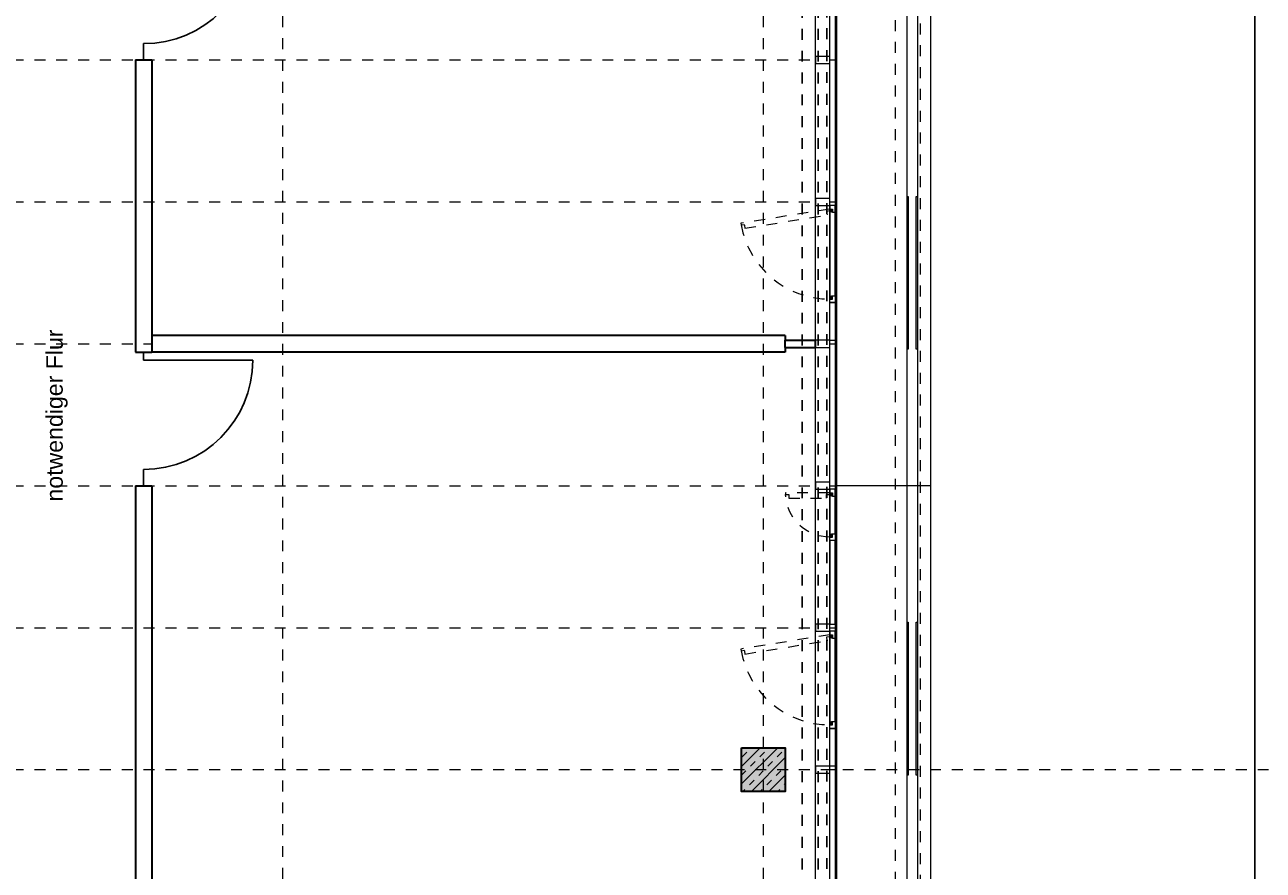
# Model space of a CAD drawing. Header units: metres. Extents: x -13 to 93, y -119 to 25.
# Tile 385 of 656: x 34 to 46, y -48 to -40. Entities that reach past the tile are written whole.
import ezdxf

# ---------------------------------------------------------------- set-up
doc = ezdxf.new("R2010")
doc.units = ezdxf.units.M
doc.header["$LTSCALE"] = 0.00508
doc.header["$PDMODE"] = 1
doc.header["$PDSIZE"] = -2
for name, pattern in [('STYLE_05', [0.19684, 0.069505, -0.127335]), ('STYLE_06', [1.0537, 0.590515, -0.19684, 0.069505, -0.19684]), ('STYLE_11', [0.393677, 0.196838, -0.196838]), ('STYLE_14', [0.250778, 0.07164, -0.179138])]:
    doc.linetypes.add(name, pattern=pattern)
doc.layers.get('0').update_dxf_attribs({"lineweight": 18})
for name, color, linetype, lineweight in [('3-3-0 AW Fassade', 7, 'Continuous', 18), ('3-3-4 AFenster', 7, 'Continuous', 25), ('3-3-8 Sonnenschutz', 7, 'Continuous', 18), ('3-4-0-2 IW GK', 7, 'Continuous', 35), ('3-4-0-5 Trennwand', 7, 'Continuous', 35), ('3-4-3-1 IStützenBeton', 7, 'Continuous', 35), ('3-4-4 ITüren', 7, 'Continuous', 25), ('3-5-1-2 DeckenSprung VED', 7, 'STYLE_11', 25), ('3-5-9 DeckenSonstig VED', 7, 'STYLE_11', 25), ('Ans-Kante', 7, 'Continuous', 18), ('Bemaßung', 7, 'Continuous', 18), ('Plan-Achse', 1, 'STYLE_06', 18), ('Plan-Achsen-Fassade', 1, 'STYLE_06', 18), ('Plan-Text-Hinweis', 7, 'Continuous', 13)]:
    doc.layers.add(name, color=color, linetype=linetype, lineweight=lineweight)
doc.layers.get('0').freeze()
doc.styles.add('Arial', font='ARIAL.TTF')
doc.dimstyles.new('MTZ_200', dxfattribs={"dimtxt": 0.075762, "dimasz": 0.000706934, "dimexe": 0.001, "dimexo": 0.003, "dimgap": 0.0001, "dimtad": 1, "dimdec": 4, "dimzin": 11, "dimtxsty": 'Arial', "dimblk": 'VW_SLASH', "dimcen": 0, "dimdle": 0.001, "dimazin": 0, "dimtfac": 1, "dimtdec": 4, "dimtix": 1, "dimtmove": 0, "dimatfit": 0, "dimldrblk": 'VW_FILLEDARROW', "dimfxl": 0, "dimfrac": 2, "dimtolj": 1, "dimtzin": 11, "dimarcsym": 0})

# ---------------------------------------------------------------- blocks, each defined once
blk = doc.blocks.new('TÜR_1.00 in 1.30 Feld')
at = {"layer": '3-4-4 ITüren', "linetype": 'Continuous', "lineweight": 5}
for p in [(0, 0), (1.225, 0)]:
    blk.add_point(p, dxfattribs=at)
blk.add_wipeout([(0.075, 1), (0.124, 0.999), (0.173, 0.995), (0.222, 0.989), (0.27, 0.981), (0.318, 0.97), (0.365, 0.957), (0.412, 0.942), (0.458, 0.924), (0.503, 0.904), (0.546, 0.882), (0.589, 0.858), (0.631, 0.831), (0.671, 0.803), (0.709, 0.773), (0.747, 0.741), (0.782, 0.707), (0.816, 0.672), (0.848, 0.634), (0.878, 0.596), (0.906, 0.556), (0.933, 0.514), (0.957, 0.471), (0.979, 0.428), (0.999, 0.383), (1.017, 0.337), (1.032, 0.29), (1.045, 0.243), (1.056, 0.195), (1.064, 0.147), (1.07, 0.098), (1.074, 0.049), (1.075, 0), (0.075, 0)]).dxf.layer = '3-4-4 ITüren'
at = {"layer": '3-4-4 ITüren'}
for p, q in [((0.075, 0), (0.075, 1)), ((0.075, 0), (0, 0)), ((1.225, 0), (1.075, 0))]:
    blk.add_line(p, q, dxfattribs=at)
blk.add_arc((0.075, 0), 1, 0, 90, dxfattribs=at)
blk = doc.blocks.new('S_Profil_Fassade_Büro')
at = {"layer": '3-3-0 AW Fassade', "color": 7}
blk.add_line((-0.132, 0), (-0.195, 0), dxfattribs=at)
for points in [[(-0.195, 0.0325), (-0.182, 0.0325), (-0.182, -0.0325), (-0.195, -0.0325)], [(-0.132, 0.0325), (0, 0.0325), (0, -0.0325), (-0.132, -0.0325)]]:
    blk.add_lwpolyline(points, close=True, dxfattribs=at)
blk = doc.blocks.new('S_Fenster_GR_Feld')
at = {"layer": '3-3-0 AW Fassade', "color": 7}
blk.add_lwpolyline([(-0.05, 1.268), (0, 1.268), (0, 0.922), (-0.05, 0.922)], close=True, dxfattribs=at)
at = {"color": 7}
blk.add_wipeout([(-0.05, 0.095), (-0.025, 0.095), (-0.015, 0.095), (-0.015, 0.065), (0, 0.065), (0, 0.89), (-0.015, 0.89), (-0.015, 0.86), (-0.025, 0.86), (-0.05, 0.86)], dxfattribs=at).dxf.layer = '3-3-0 AW Fassade'
at = {"layer": '3-3-0 AW Fassade', "color": 7}
blk.add_lwpolyline([(-0.05, 0.095), (-0.025, 0.095), (-0.015, 0.095), (-0.015, 0.065), (0, 0.065), (0, 0.89), (-0.015, 0.89), (-0.015, 0.86), (-0.025, 0.86), (-0.05, 0.86)], close=True, dxfattribs=at)
at = {"color": 7}
for points in [[(-0.025, 0.86), (-0.05, 0.86), (-0.05, 0.922), (0, 0.922), (0, 0.89), (-0.025, 0.89)], [(-0.025, 0.095), (-0.05, 0.095), (-0.05, 0.033), (0, 0.033), (0, 0.065), (-0.025, 0.065)]]:
    blk.add_wipeout(points, dxfattribs=at).dxf.layer = '3-3-0 AW Fassade'
at = {"layer": '3-3-0 AW Fassade', "color": 7}
for points in [[(-0.025, 0.86), (-0.05, 0.86), (-0.05, 0.922), (0, 0.922), (0, 0.89), (-0.025, 0.89)], [(-0.025, 0.095), (-0.05, 0.095), (-0.05, 0.033), (0, 0.033), (0, 0.065), (-0.025, 0.065)]]:
    blk.add_lwpolyline(points, close=True, dxfattribs=at)
at = {"layer": '3-3-0 AW Fassade', "color": 7, "linetype": 'STYLE_05'}
blk.add_lwpolyline([(0.022, 0.119), (0.026, 0.094), (0.027, 0.085), (-0.002, 0.08), (0, 0.065), (0.815, 0.196), (0.812, 0.211), (0.783, 0.206), (0.781, 0.216), (0.777, 0.241)], close=True, dxfattribs=at)
at = {"layer": '3-3-0 AW Fassade', "color": 7, "linetype": 'STYLE_05', "lineweight": 18}
blk.add_arc((0, 0.065), 0.825, 10.1831, 90, dxfattribs=at)
blk = doc.blocks.new('*U453')
at = {"layer": 'Ans-Kante', "color": 8, "linetype": 'Continuous'}
for p, q in [((54.78, -47.404), (54.78, -21.734)), ((54.873, -21.734), (54.873, -47.404))]:
    blk.add_line(p, q, dxfattribs=at)
blk = doc.blocks.new('*U473')
at = {"layer": 'Ans-Kante', "color": 7, "linetype": 'Continuous'}
blk.add_line((54.994, -21.654), (54.994, -47.484), dxfattribs=at)
blk = doc.blocks.new('Stütze Fassade')
at = {"layer": '3-4-3-1 IStützenBeton', "linetype": 'Continuous', "lineweight": 0}
blk.add_hatch(color=255, dxfattribs=at).paths.add_polyline_path([(-0.2, 0.2), (0.2, 0.2), (0.2, -0.2), (-0.2, -0.2)])
at = {"layer": '3-4-3-1 IStützenBeton', "linetype": 'Continuous', "lineweight": 13}
h = blk.add_hatch(dxfattribs=at)
h.set_pattern_fill('STAHLBETON_1_50', style=0, pattern_type=2)
h.set_pattern_definition([(45, (0, 0), (0.16, 0), []), (45, (0.08, 0), (0.16, 0), [0.06, -0.06])])
h.paths.add_polyline_path([(-0.2, 0.2), (0.2, 0.2), (0.2, -0.2), (-0.2, -0.2)])
at = {"layer": '3-4-3-1 IStützenBeton'}
blk.add_lwpolyline([(-0.2, 0.2), (0.2, 0.2), (0.2, -0.2), (-0.2, -0.2)], close=True, dxfattribs=at)
blk = doc.blocks.new('VW_SLASH')
at = {"color": 0, "linetype": 'ByBlock', "lineweight": -2}
blk.add_line((0, 0), (-1, 0), dxfattribs=at)
at = {"color": 0, "linetype": 'ByBlock', "lineweight": 20}
blk.add_line((0, 0), (0, 0), dxfattribs=at)
blk = doc.blocks.new('*D630')
at = {"layer": 'Bemaßung', "color": 0, "lineweight": -2}
for p, q in [((40.843, -28.915), (45.551, -28.915)), ((45.55, -54.084), (45.55, -28.916)), ((40.843, -54.085), (45.551, -54.085))]:
    blk.add_line(p, q, dxfattribs=at)
at = {"layer": 'Defpoints', "color": 0, "lineweight": 0}
for p in [(40.84, -28.915), (45.55, -28.915), (40.84, -54.085)]:
    blk.add_point(p, dxfattribs=at)
at = {"layer": 'Bemaßung', "color": 0, "lineweight": -2, "xscale": 0.00070693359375, "yscale": 0.00070693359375, "zscale": 0.00070693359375}
for p, rotation in [((45.55, -28.915), 90), ((45.55, -54.085), 270)]:
    blk.add_blockref('VW_SLASH', p, dxfattribs=dict(at, rotation=rotation))
at = {"layer": 'Bemaßung', "color": 0, "insert": (45.544, -41.5), "char_height": 0.00227, "attachment_point": 5, "rotation": 90, "style": 'Arial'}
blk.add_mtext('\\A1;1258,5m', dxfattribs=at)
blk = doc.blocks.new('VW_FILLEDARROW')
at = {"color": 0, "lineweight": -2}
blk.add_solid([(0, 0), (0, 0), (0, 0)], dxfattribs=at)
blk = doc.blocks.new('*D639')
at = {"layer": 'Bemaßung', "color": 0, "lineweight": -2}
for p, q in [((41.658, -28.915), (45.901, -28.915)), ((45.9, -54.084), (45.9, -28.916)), ((41.658, -54.085), (45.901, -54.085))]:
    blk.add_line(p, q, dxfattribs=at)
at = {"layer": 'Defpoints', "color": 0, "lineweight": 0}
for p in [(41.655, -28.915), (45.9, -28.915), (41.655, -54.085)]:
    blk.add_point(p, dxfattribs=at)
at = {"layer": 'Bemaßung', "color": 0, "lineweight": -2, "xscale": 0.00070693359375, "yscale": 0.00070693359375, "zscale": 0.00070693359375}
for p, rotation in [((45.9, -28.915), 90), ((45.9, -54.085), 270)]:
    blk.add_blockref('VW_SLASH', p, dxfattribs=dict(at, rotation=rotation))
at = {"layer": 'Bemaßung', "color": 0, "insert": (45.894, -41.5), "char_height": 0.00227, "attachment_point": 5, "rotation": 90, "style": 'Arial'}
blk.add_mtext('\\A1;1258,5m', dxfattribs=at)
blk = doc.blocks.new('*D684')
at = {"layer": 'Bemaßung', "color": 0, "lineweight": -2}
for p, q in [((43.303, 0.325), (46.601, 0.325)), ((46.6, 0.324), (46.6, -112.074)), ((42.993, -112.075), (46.601, -112.075))]:
    blk.add_line(p, q, dxfattribs=at)
at = {"layer": 'Defpoints', "color": 0, "lineweight": 0}
for p in [(43.3, 0.325), (42.99, -112.075), (46.6, -112.075)]:
    blk.add_point(p, dxfattribs=at)
at = {"layer": 'Bemaßung', "color": 0, "lineweight": -2, "xscale": 0.00070693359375, "yscale": 0.00070693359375, "zscale": 0.00070693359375}
for p, rotation in [((46.6, 0.325), 90), ((46.6, -112.075), 270)]:
    blk.add_blockref('VW_SLASH', p, dxfattribs=dict(at, rotation=rotation))
at = {"layer": 'Bemaßung', "color": 0, "insert": (46.589, -55.875), "char_height": 0.00227, "attachment_point": 5, "rotation": 90, "style": 'Arial'}
blk.add_mtext('\\A1;5620m', dxfattribs=at)
blk = doc.blocks.new('*D701')
at = {"layer": 'Bemaßung', "color": 0, "lineweight": -2}
for p, q in [((40.843, -28.915), (45.551, -28.915)), ((45.55, -54.084), (45.55, -28.916)), ((40.843, -54.085), (45.551, -54.085))]:
    blk.add_line(p, q, dxfattribs=at)
at = {"layer": 'Defpoints', "color": 0, "lineweight": 0}
for p in [(40.84, -28.915), (45.55, -28.915), (40.84, -54.085)]:
    blk.add_point(p, dxfattribs=at)
at = {"layer": 'Bemaßung', "color": 0, "lineweight": -2, "xscale": 0.00070693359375, "yscale": 0.00070693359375, "zscale": 0.00070693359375}
for p, rotation in [((45.55, -28.915), 90), ((45.55, -54.085), 270)]:
    blk.add_blockref('VW_SLASH', p, dxfattribs=dict(at, rotation=rotation))
at = {"layer": 'Bemaßung', "color": 0, "insert": (45.544, -41.5), "char_height": 0.00227, "attachment_point": 5, "rotation": 90, "style": 'Arial'}
blk.add_mtext('\\A1;1258,5m', dxfattribs=at)
blk = doc.blocks.new('*D707')
at = {"layer": 'Bemaßung', "color": 0, "lineweight": -2}
for p, q in [((41.658, -28.915), (45.901, -28.915)), ((45.9, -54.084), (45.9, -28.916)), ((41.658, -54.085), (45.901, -54.085))]:
    blk.add_line(p, q, dxfattribs=at)
at = {"layer": 'Defpoints', "color": 0, "lineweight": 0}
for p in [(41.655, -28.915), (45.9, -28.915), (41.655, -54.085)]:
    blk.add_point(p, dxfattribs=at)
at = {"layer": 'Bemaßung', "color": 0, "lineweight": -2, "xscale": 0.00070693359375, "yscale": 0.00070693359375, "zscale": 0.00070693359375}
for p, rotation in [((45.9, -28.915), 90), ((45.9, -54.085), 270)]:
    blk.add_blockref('VW_SLASH', p, dxfattribs=dict(at, rotation=rotation))
at = {"layer": 'Bemaßung', "color": 0, "insert": (45.894, -41.5), "char_height": 0.00227, "attachment_point": 5, "rotation": 90, "style": 'Arial'}
blk.add_mtext('\\A1;1258,5m', dxfattribs=at)
blk = doc.blocks.new('*D1240')
at = {"layer": 'Bemaßung', "color": 0, "lineweight": -2}
for p, q in [((42.193, -28.585), (46.251, -28.585)), ((46.25, -54.414), (46.25, -28.586)), ((42.193, -54.415), (46.251, -54.415))]:
    blk.add_line(p, q, dxfattribs=at)
at = {"layer": 'Defpoints', "color": 0, "lineweight": 0}
for p in [(42.19, -28.585), (46.25, -28.585), (42.19, -54.415)]:
    blk.add_point(p, dxfattribs=at)
at = {"layer": 'Bemaßung', "color": 0, "lineweight": -2, "xscale": 0.00070693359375, "yscale": 0.00070693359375, "zscale": 0.00070693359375}
for p, rotation in [((46.25, -28.585), 90), ((46.25, -54.415), 270)]:
    blk.add_blockref('VW_SLASH', p, dxfattribs=dict(at, rotation=rotation))
at = {"layer": 'Bemaßung', "color": 0, "insert": (46.244, -41.5), "char_height": 0.00227, "attachment_point": 5, "rotation": 90, "style": 'Arial'}
blk.add_mtext('\\A1;1291,5m', dxfattribs=at)
blk = doc.blocks.new('*D1248')
at = {"layer": 'Bemaßung', "color": 0, "lineweight": -2}
for p, q in [((42.193, -28.585), (46.251, -28.585)), ((46.25, -54.414), (46.25, -28.586)), ((42.193, -54.415), (46.251, -54.415))]:
    blk.add_line(p, q, dxfattribs=at)
at = {"layer": 'Defpoints', "color": 0, "lineweight": 0}
for p in [(42.19, -28.585), (46.25, -28.585), (42.19, -54.415)]:
    blk.add_point(p, dxfattribs=at)
at = {"layer": 'Bemaßung', "color": 0, "lineweight": -2, "xscale": 0.00070693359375, "yscale": 0.00070693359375, "zscale": 0.00070693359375}
for p, rotation in [((46.25, -28.585), 90), ((46.25, -54.415), 270)]:
    blk.add_blockref('VW_SLASH', p, dxfattribs=dict(at, rotation=rotation))
at = {"layer": 'Bemaßung', "color": 0, "insert": (46.244, -41.5), "char_height": 0.00227, "attachment_point": 5, "rotation": 90, "style": 'Arial'}
blk.add_mtext('\\A1;1291,5m', dxfattribs=at)
blk = doc.blocks.new('S_Fenster_GR_Feld_klein')
at = {"layer": '3-3-0 AW Fassade', "color": 7}
blk.add_lwpolyline([(-0.05, 1.2675), (0, 1.2675), (0, 0.9225), (-0.05, 0.9225)], close=True, dxfattribs=at)
at = {"color": 7}
blk.add_wipeout([(-0.025, 0.86), (-0.05, 0.86), (-0.05, 0.7975), (0, 0.7975), (0, 0.83), (-0.025, 0.83)], dxfattribs=at).dxf.layer = '3-3-0 AW Fassade'
at = {"layer": '3-3-0 AW Fassade', "color": 7}
blk.add_lwpolyline([(-0.025, 0.86), (-0.05, 0.86), (-0.05, 0.7975), (0, 0.7975), (0, 0.83), (-0.025, 0.83)], close=True, dxfattribs=at)
at = {"layer": '3-3-0 AW Fassade', "color": 7, "linetype": 'STYLE_05', "lineweight": 18}
blk.add_arc((0, 1.235), 0.405, 270, 357.8789, dxfattribs=at)
at = {"color": 7}
blk.add_wipeout([(-0.05, 1.205), (-0.015, 1.205), (-0.015, 1.235), (0, 1.235), (0, 0.83), (-0.015, 0.83), (-0.015, 0.86), (-0.05, 0.86)], dxfattribs=at).dxf.layer = '3-3-0 AW Fassade'
at = {"layer": '3-3-0 AW Fassade', "color": 7}
blk.add_lwpolyline([(-0.05, 1.205), (-0.015, 1.205), (-0.015, 1.235), (0, 1.235), (0, 0.83), (-0.015, 0.83), (-0.015, 0.86), (-0.05, 0.86)], close=True, dxfattribs=at)
at = {"color": 7}
blk.add_wipeout([(-0.025, 1.205), (-0.05, 1.205), (-0.05, 1.2675), (0, 1.2675), (0, 1.235), (-0.025, 1.235)], dxfattribs=at).dxf.layer = '3-3-0 AW Fassade'
at = {"color": 7, "lineweight": 18}
blk.add_wipeout([(-0.05, 0.7975), (0, 0.7975), (0, 0.0325), (-0.05, 0.0325)], dxfattribs=at).dxf.layer = '3-3-0 AW Fassade'
at = {"layer": '3-3-0 AW Fassade', "color": 7}
blk.add_lwpolyline([(-0.025, 1.205), (-0.05, 1.205), (-0.05, 1.2675), (0, 1.2675), (0, 1.235), (-0.025, 1.235)], close=True, dxfattribs=at)
at = {"layer": '3-3-0 AW Fassade', "color": 7, "linetype": 'STYLE_05'}
blk.add_lwpolyline([(0.03, 1.185), (0.03, 1.22), (0, 1.22), (0, 1.235), (0.405, 1.235), (0.405, 1.22), (0.375, 1.22), (0.375, 1.185)], close=True, dxfattribs=at)
at = {"layer": '3-3-0 AW Fassade', "color": 7, "lineweight": 18}
blk.add_lwpolyline([(-0.05, 0.7975), (0, 0.7975), (0, 0.0325), (-0.05, 0.0325)], close=True, dxfattribs=at)

msp = doc.modelspace()

# ---------------------------------------------------------------- hatches: boundary and pattern name
at = {"layer": '3-3-8 Sonnenschutz', "linetype": 'Continuous', "lineweight": 0}
for color, points in [(41, [(42.376, -41.45), (42.376, -42.85), (42.366, -42.85), (42.366, -41.45)]), (21, [(42.459, -41.45), (42.459, -42.85), (42.449, -42.85), (42.449, -41.45)]), (41, [(42.376, -45.35), (42.376, -46.75), (42.366, -46.75), (42.366, -45.35)]), (21, [(42.459, -45.35), (42.459, -46.75), (42.449, -46.75), (42.449, -45.35)])]:
    msp.add_hatch(color=color, dxfattribs=at).paths.add_polyline_path(points)

# ---------------------------------------------------------------- linework, layer by layer
at = {"layer": '3-3-0 AW Fassade'}
msp.add_lwpolyline([(41.657, -28.915), (41.707, -28.915), (41.707, -54.085), (41.657, -54.085)], close=True, dxfattribs=at)
at = {"layer": '3-3-8 Sonnenschutz', "color": 7, "linetype": 'Continuous', "lineweight": 18}
for points in [[(42.376, -41.45), (42.376, -42.85), (42.366, -42.85), (42.366, -41.45)], [(42.459, -41.45), (42.459, -42.85), (42.449, -42.85), (42.449, -41.45)], [(42.376, -45.35), (42.376, -46.75), (42.366, -46.75), (42.366, -45.35)], [(42.459, -45.35), (42.459, -46.75), (42.449, -46.75), (42.449, -45.35)]]:
    msp.add_lwpolyline(points, close=True, dxfattribs=at)
at = {"layer": '3-4-0-5 Trennwand'}
for p, q in [((35.3, -40.2), (35.3, -42.875)), ((35.3, -40.2), (35.45, -40.2)), ((35.45, -40.2), (35.45, -42.875)), ((35.3, -42.875), (35.45, -42.875)), ((35.3, -44.1), (35.3, -49.375)), ((35.3, -44.1), (35.45, -44.1)), ((35.45, -44.1), (35.45, -49.375))]:
    msp.add_line(p, q, dxfattribs=at)
at = {"layer": 'Ans-Kante', "color": 8, "linetype": 'Continuous'}
msp.add_line((41.72, -29.01), (41.72, -54.05), dxfattribs=at)
at = {"layer": 'Ans-Kante', "color": 8}
msp.add_line((42.58, -44.1), (41.72, -44.1), dxfattribs=at)
at = {"layer": 'Ans-Kante', "linetype": 'STYLE_14'}
msp.add_lwpolyline([(42.259, -28.665), (42.484, -28.665), (42.484, -54.335), (42.259, -54.335)], close=True, dxfattribs=at)
at = {"layer": 'Plan-Achsen-Fassade', "color": 9}
for p, q in [((27.575, -40.2), (41.525, -40.2)), ((27.575, -41.5), (41.525, -41.5)), ((27.575, -42.8), (41.525, -42.8)), ((27.575, -44.1), (41.525, -44.1)), ((27.575, -45.4), (41.525, -45.4))]:
    msp.add_line(p, q, dxfattribs=at)

# ---------------------------------------------------------------- block references
at = {"layer": '3-3-0 AW Fassade', "color": 7, "xscale": -1}
for p in [(41.525, -40.2), (41.525, -41.5), (41.525, -44.1), (41.525, -45.4), (41.525, -46.7)]:
    msp.add_blockref('S_Profil_Fassade_Büro', p, dxfattribs=at)
at = {"layer": 'Ans-Kante', "color": 8}
msp.add_blockref('*U453', (-12.41363701, -6.93135892), dxfattribs=at)

# ---------------------------------------------------------------- texts
at = {"layer": 'Plan-Text-Hinweis', "insert": (34.48251442, -44.24480977), "char_height": 0.1515245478, "attachment_point": 1, "rotation": 90, "line_spacing_factor": 0.967741, "style": 'Arial'}
msp.add_mtext('{\\C7;\\lnotwendiger Flur}', dxfattribs=at)

# ---------------------------------------------------------------- dimensions: what is measured, and where the dimension line sits
at = {"layer": 'Bemaßung'}
for base, p1, p2, override, picture, middle in [((46.6, -112.075), (43.3, 0.325), (42.99, -112.075), {"dimtxt": 0.002273, "dimgap": 0.01, "dimdec": 3, "dimlfac": 50, "dimpost": '<>m', "dimtxsty": 'Arial', "dimtmove": 2}, '*D684', (46.58883953, -55.875)), ((46.25, -28.585), (42.1899991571, -54.415), (42.1899991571, -28.585), {"dimtxt": 0.002273, "dimgap": 0.005, "dimdec": 8, "dimlfac": 50, "dimpost": '<>m', "dimtxsty": 'Arial', "dimtmove": 2}, '*D1240', (46.2436341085, -41.5)), ((46.25, -28.585), (42.1899991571, -54.415), (42.1899991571, -28.585), {"dimtxt": 0.002273, "dimgap": 0.005, "dimdec": 8, "dimlfac": 50, "dimpost": '<>m', "dimtxsty": 'Arial', "dimtmove": 2}, '*D1248', (46.2436341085, -41.5))]:
    dim = msp.add_linear_dim(base=base, p1=p1, p2=p2, angle=90, dimstyle='MTZ_200', override=override, dxfattribs=at)
    dim.commit()
    dim.dimension.update_dxf_attribs({"geometry": picture, "text_midpoint": middle})

# ---------------------------------------------------------------- next in the draw order: block references
at = {"layer": '3-4-4 ITüren', "color": 7, "rotation": -90}
for p in [(35.375, -38.975), (35.375, -42.875)]:
    msp.add_blockref('TÜR_1.00 in 1.30 Feld', p, dxfattribs=at)

# ---------------------------------------------------------------- next in the draw order: wipeouts: each hides what was drawn before it
at = {"lineweight": 5}
msp.add_wipeout([(41.25, -42.725), (41.25, -42.875), (35.45, -42.875), (35.45, -42.725)], dxfattribs=at).dxf.layer = '3-4-0-2 IW GK'

# ---------------------------------------------------------------- next in the draw order: linework, layer by layer
at = {"layer": '3-4-0-2 IW GK'}
for p, q in [((35.45, -42.725), (35.45, -42.875)), ((41.25, -42.725), (35.45, -42.725)), ((41.25, -42.725), (41.25, -42.875)), ((41.25, -42.875), (35.45, -42.875))]:
    msp.add_line(p, q, dxfattribs=at)
at = {"layer": 'Plan-Achse'}
msp.add_line((36.65, -118.5), (36.65, 6.75), dxfattribs=at)

# ---------------------------------------------------------------- next in the draw order: wipeouts: each hides what was drawn before it
at = {"lineweight": 5}
msp.add_wipeout([(41.25, -42.8325), (41.25, -42.7675), (41.525, -42.7675), (41.525, -42.8325)], dxfattribs=at).dxf.layer = '3-4-0-2 IW GK'

# ---------------------------------------------------------------- next in the draw order: linework, layer by layer
at = {"layer": '3-4-0-2 IW GK'}
for p, q in [((41.25, -42.7675), (41.525, -42.7675)), ((41.25, -42.8325), (41.25, -42.7675)), ((41.25, -42.8325), (41.525, -42.8325)), ((41.525, -42.8325), (41.525, -42.7675))]:
    msp.add_line(p, q, dxfattribs=at)
at = {"layer": 'Ans-Kante', "color": 8, "linetype": 'Continuous'}
msp.add_line((41.525, -54.05), (41.525, -29.01), dxfattribs=at)

# ---------------------------------------------------------------- next in the draw order: block references
at = {"layer": '3-3-0 AW Fassade', "color": 7, "xscale": -1}
msp.add_blockref('S_Profil_Fassade_Büro', (41.525, -42.8), dxfattribs=at)

# ---------------------------------------------------------------- next in the draw order: block references
at = {"layer": '3-3-0 AW Fassade', "color": 7, "rotation": 180}
for p in [(41.657, -41.5), (41.657, -45.4)]:
    msp.add_blockref('S_Fenster_GR_Feld', p, dxfattribs=at)

# ---------------------------------------------------------------- next in the draw order: linework, layer by layer
at = {"layer": '3-5-1-2 DeckenSprung VED', "color": 7, "linetype": 'STYLE_11'}
msp.add_line((41.405, -28.915), (41.405, -54.085), dxfattribs=at)
at = {"layer": '3-5-9 DeckenSonstig VED', "color": 7, "linetype": 'STYLE_05'}
for p, q in [((41.63, -28.91), (41.63, -54.085)), ((41.55, -28.915), (41.55, -54.08500009))]:
    msp.add_line(p, q, dxfattribs=at)
at = {"layer": 'Plan-Achse'}
for p, q in [((41.05, -118.5), (41.05, 6.75)), ((-9.42493716, -46.7), (50.475, -46.7))]:
    msp.add_line(p, q, dxfattribs=at)

# ---------------------------------------------------------------- next in the draw order: block references
at = {"layer": '3-4-3-1 IStützenBeton', "color": 7}
msp.add_blockref('Stütze Fassade', (41.05, -46.7), dxfattribs=at)
at = {"layer": 'Ans-Kante', "color": 7}
msp.add_blockref('*U473', (-12.41363701, -6.93135892), dxfattribs=at)

# ---------------------------------------------------------------- next in the draw order: dimensions: what is measured, and where the dimension line sits
at = {"layer": 'Bemaßung'}
for base, p1, p2, picture, middle in [((45.55, -28.915), (40.84, -54.085), (40.84, -28.915), '*D630', (45.5436341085, -41.5)), ((45.55, -28.915), (40.84, -54.085), (40.84, -28.915), '*D701', (45.5436341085, -41.5)), ((45.9, -28.915), (41.655, -54.085), (41.655, -28.915), '*D639', (45.8936341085, -41.5)), ((45.9, -28.915), (41.655, -54.085), (41.655, -28.915), '*D707', (45.8936341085, -41.5))]:
    dim = msp.add_linear_dim(base=base, p1=p1, p2=p2, angle=90, dimstyle='MTZ_200', override={"dimtxt": 0.002273, "dimgap": 0.005, "dimdec": 8, "dimlfac": 50, "dimpost": '<>m', "dimtxsty": 'Arial', "dimtmove": 2}, dxfattribs=at)
    dim.commit()
    dim.dimension.update_dxf_attribs({"geometry": picture, "text_midpoint": middle})

# ---------------------------------------------------------------- next in the draw order: block references
at = {"layer": '3-3-4 AFenster', "color": 7, "xscale": -1}
msp.add_blockref('S_Fenster_GR_Feld_klein', (41.657, -45.4), dxfattribs=at)

doc.saveas('drawing.dxf')
